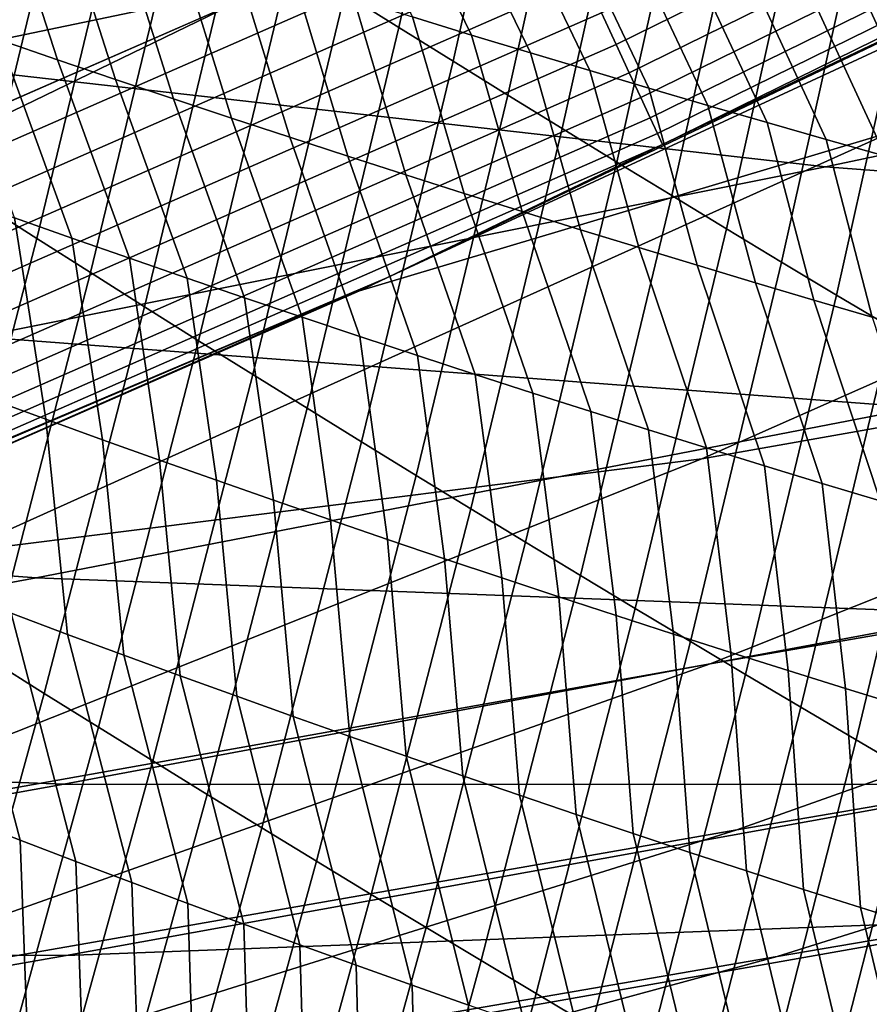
# Model space of a CAD drawing. Header units: metres. Extents: x -240 to 45, y -77 to 27.
# Tile 798 of 1056: x 11.087 to 11.899, y -25.302 to -24.362. Entities that reach past the tile are written whole.
import ezdxf

# ---------------------------------------------------------------- set-up
doc = ezdxf.new("R2010")
doc.units = ezdxf.units.M
doc.layers.add('solid_102011X2', color=7, linetype='CONTINUOUS')

msp = doc.modelspace()

# ---------------------------------------------------------------- linework, layer by layer
at = {"layer": 'solid_102011X2'}
for points in [[(11.298151, 24.343264), (10.729503, -24.592091), (10.155128, -24.828295), (10.729292, 24.592184)], [(11.861567, 24.081562), (11.298356, -24.343168), (10.729503, -24.592091), (11.298151, 24.343264)], [(11.643126, -24.355011, 0.042687), (12.741788, -23.815325, 0.042687), (12.75713, -23.8449, 0.065859), (11.657158, -24.385229, 0.065859)], [(11.657158, -24.385229, 0.065859), (12.75713, -23.8449, 0.065859), (12.77089, -23.871428, 0.093315), (11.669744, -24.412334, 0.093315)], [(11.669744, -24.412334, 0.093315), (12.77089, -23.871428, 0.093315), (12.782819, -23.894424, 0.124553), (11.680655, -24.435831, 0.124553)], [(11.680655, -24.435831, 0.124553), (12.782819, -23.894424, 0.124553), (12.792697, -23.913467, 0.159003), (11.68969, -24.455288, 0.159003)], [(11.68969, -24.455288, 0.159003), (12.792697, -23.913467, 0.159003), (12.800344, -23.928209, 0.196032), (11.696684, -24.47035, 0.196032)], [(11.696684, -24.47035, 0.196032), (12.800344, -23.928209, 0.196032), (12.80562, -23.938379, 0.234964), (11.701509, -24.480742, 0.234964)], [(11.701509, -24.480742, 0.234964), (12.80562, -23.938379, 0.234964), (12.524276, -24.089138, 0.275086)], [(11.397779, -24.336554, 120.329071), (11.449612, -24.369001, 120.350899), (11.52954, -24.010881, 120.524216), (11.477743, -23.978258, 120.503006)], [(11.449612, -24.369001, 120.350899), (11.501547, -24.401342, 120.372604), (11.581435, -24.043396, 120.545296), (11.52954, -24.010881, 120.524216)], [(11.501547, -24.401342, 120.372604), (11.553584, -24.433575, 120.394196), (11.63343, -24.0758, 120.566269), (11.581435, -24.043396, 120.545296)], [(11.553584, -24.433575, 120.394196), (11.605722, -24.4657, 120.415657), (11.685521, -24.108089, 120.587112), (11.63343, -24.0758, 120.566269)], [(11.438093, -24.608103, 0.275086), (12.524276, -24.089138, 0.275086), (11.980515, -24.35676, 0.283918)], [(11.701509, -24.480742, 0.234964), (12.524276, -24.089138, 0.275086), (11.438093, -24.608103, 0.275086)], [(11.744262, -24.239668, 67.732452), (10.863639, -24.106758, 67.886856), (10.082943, -24.267838, 63.69207), (10.967913, -24.401674, 63.52906)], [(10.949488, -24.471954, 120.011116), (11.000655, -24.504921, 120.034416), (11.088941, -24.139647, 120.195572), (11.037831, -24.106466, 120.172905)], [(11.605722, -24.4657, 120.415657), (11.657961, -24.497715, 120.436996), (11.737711, -24.140268, 120.607834), (11.685521, -24.108089, 120.587112)], [(11.000655, -24.504921, 120.034416), (11.051929, -24.537788, 120.057602), (11.140154, -24.172724, 120.218117), (11.088941, -24.139647, 120.195572)], [(11.657961, -24.497715, 120.436996), (11.710299, -24.529619, 120.458206), (11.789997, -24.172331, 120.628441), (11.737711, -24.140268, 120.607834)], [(11.051929, -24.537788, 120.057602), (11.103312, -24.570555, 120.080666), (11.191472, -24.2057, 120.240547), (11.140154, -24.172724, 120.218117)], [(11.710299, -24.529619, 120.458206), (11.762739, -24.561413, 120.479301), (11.84238, -24.204283, 120.648918), (11.789997, -24.172331, 120.628441)], [(11.441014, -24.216099, 78.141373), (11.519016, -24.376314, 78.481056), (11.462638, -24.359024, 78.498085), (11.384124, -24.198978, 78.158348)], [(11.103312, -24.570555, 120.080666), (11.1548, -24.603222, 120.103607), (11.242894, -24.238571, 120.262856), (11.191472, -24.2057, 120.240547)], [(11.762739, -24.561413, 120.479301), (11.815277, -24.593096, 120.500259), (11.894859, -24.236118, 120.669273), (11.84238, -24.204283, 120.648918)], [(11.068906, -24.232635, 78.620468), (11.123298, -24.399914, 78.96125), (11.067932, -24.38093, 78.97924), (11.012794, -24.213821, 78.638405)], [(11.497935, -24.233027, 78.124512), (11.575426, -24.393412, 78.464134), (11.519016, -24.376314, 78.481056), (11.441014, -24.216099, 78.141373)], [(11.125051, -24.251263, 78.602638), (11.178699, -24.418711, 78.943375), (11.123298, -24.399914, 78.96125), (11.068906, -24.232635, 78.620468)], [(11.554885, -24.249762, 78.107765), (11.631866, -24.410315, 78.447334), (11.575426, -24.393412, 78.464134), (11.497935, -24.233027, 78.124512)], [(13.516453, -24.233826, 10.08113), (12.638376, -24.62228, 10.286369), (11.738976, -24.781111, 6.119839), (12.623458, -24.390039, 5.916644)], [(11.815277, -24.593096, 120.500259), (11.867915, -24.624666, 120.521103), (11.947433, -24.267838, 120.689507), (11.894859, -24.236118, 120.669273)], [(12.62912, -24.339466, 67.577316), (11.744262, -24.239668, 67.732452), (10.967913, -24.401674, 63.52906), (11.857141, -24.502184, 63.365269)], [(11.1548, -24.603222, 120.103607), (11.206396, -24.635788, 120.126434), (11.294419, -24.271338, 120.285049), (11.242894, -24.238571, 120.262856)], [(10.47841, -24.740511, 0.002684), (11.298356, -24.343168), (11.595028, -24.251431, 0.002684)], [(10.47841, -24.740511, 0.002684), (11.595028, -24.251431, 0.002684), (11.611773, -24.287493, 0.010808), (10.493562, -24.777273, 0.010808)], [(11.181232, -24.269699, 78.58493), (11.234137, -24.437317, 78.925606), (11.178699, -24.418711, 78.943375), (11.125051, -24.251263, 78.602638)], [(11.611864, -24.266306, 78.091125), (11.688336, -24.427025, 78.430649), (11.631866, -24.410315, 78.447334), (11.554885, -24.249762, 78.107765)], [(11.237447, -24.287947, 78.567337), (11.28961, -24.455734, 78.907959), (11.234137, -24.437317, 78.925606), (11.181232, -24.269699, 78.58493)], [(11.206396, -24.635788, 120.126434), (11.258099, -24.668251, 120.149132), (11.346047, -24.303997, 120.307121), (11.294419, -24.271338, 120.285049)], [(11.668872, -24.282656, 78.074608), (11.744836, -24.443541, 78.414078), (11.688336, -24.427025, 78.430649), (11.611864, -24.266306, 78.091125)], [(11.867915, -24.624666, 120.521103), (11.920651, -24.656124, 120.541817), (12.000104, -24.29944, 120.709618), (11.947433, -24.267838, 120.689507)], [(11.725907, -24.298813, 78.058197), (11.801365, -24.459862, 78.397621), (11.744836, -24.443541, 78.414078), (11.668872, -24.282656, 78.074608)], [(10.493562, -24.777273, 0.010808), (11.611773, -24.287493, 0.010808), (11.627905, -24.322231, 0.024224), (10.508157, -24.812685, 0.024224)], [(11.293695, -24.306004, 78.54985), (11.345118, -24.473963, 78.890419), (11.28961, -24.455734, 78.907959), (11.237447, -24.287947, 78.567337)], [(11.782971, -24.314777, 78.041901), (11.857923, -24.475988, 78.381279), (11.801365, -24.459862, 78.397621), (11.725907, -24.298813, 78.058197)], [(11.258099, -24.668251, 120.149132), (11.309907, -24.700613, 120.171707), (11.397779, -24.336554, 120.329071), (11.346047, -24.303997, 120.307121)], [(11.349977, -24.323868, 78.532478), (11.400661, -24.492001, 78.872993), (11.345118, -24.473963, 78.890419), (11.293695, -24.306004, 78.54985)], [(10.508157, -24.812685, 0.024224), (11.627905, -24.322231, 0.024224), (11.643126, -24.355011, 0.042687), (10.521929, -24.846098, 0.042687)], [(11.840061, -24.330547, 78.025719), (11.914509, -24.491919, 78.365051), (11.857923, -24.475988, 78.381279), (11.782971, -24.314777, 78.041901)], [(11.406292, -24.341543, 78.515221), (11.456237, -24.509848, 78.85569), (11.400661, -24.492001, 78.872993), (11.349977, -24.323868, 78.532478)], [(11.897179, -24.346125, 78.009651), (11.971123, -24.507654, 78.348938), (11.914509, -24.491919, 78.365051), (11.840061, -24.330547, 78.025719)], [(11.309907, -24.700613, 120.171707), (11.361821, -24.732872, 120.194168), (11.449612, -24.369001, 120.350899), (11.397779, -24.336554, 120.329071)], [(13.517005, -24.406025, 67.421646), (12.62912, -24.339466, 67.577316), (11.857141, -24.502184, 63.365269), (12.749414, -24.569231, 63.200912)], [(10.47841, -24.740511, 0.002684), (10.729503, -24.592091), (11.298356, -24.343168)], [(11.462638, -24.359024, 78.498085), (11.511847, -24.527504, 78.838493), (11.456237, -24.509848, 78.85569), (11.406292, -24.341543, 78.515221)], [(11.954322, -24.361506, 77.993698), (12.027763, -24.523193, 78.332939), (11.971123, -24.507654, 78.348938), (11.897179, -24.346125, 78.009651)], [(10.521929, -24.846098, 0.042687), (11.643126, -24.355011, 0.042687), (11.657158, -24.385229, 0.065859), (10.534625, -24.876902, 0.065859)], [(11.438093, -24.608103, 0.275086), (11.980515, -24.35676, 0.283918), (11.920521, -24.46888, 1.725014), (11.411725, -24.620749, 0.285282)], [(11.519016, -24.376314, 78.481056), (11.567491, -24.544968, 78.821404), (11.511847, -24.527504, 78.838493), (11.462638, -24.359024, 78.498085)], [(11.067932, -24.38093, 78.97924), (11.137062, -24.570345, 79.306519), (11.082154, -24.55098, 79.324753), (11.012603, -24.361757, 78.997345)], [(11.361821, -24.732872, 120.194168), (11.41384, -24.765026, 120.216492), (11.501547, -24.401342, 120.372604), (11.449612, -24.369001, 120.350899)], [(11.575426, -24.393412, 78.464134), (11.623166, -24.562239, 78.804436), (11.567491, -24.544968, 78.821404), (11.519016, -24.376314, 78.481056)], [(10.534625, -24.876902, 0.065859), (11.657158, -24.385229, 0.065859), (11.669744, -24.412334, 0.093315), (10.546013, -24.904531, 0.093315)], [(11.123298, -24.399914, 78.96125), (11.192008, -24.58952, 79.288399), (11.137062, -24.570345, 79.306519), (11.067932, -24.38093, 78.97924)], [(11.738976, -24.781111, 6.119839), (11.028887, -24.870377, 1.925141), (11.920521, -24.46888, 1.725014), (12.623458, -24.390039, 5.916644)], [(11.631866, -24.410315, 78.447334), (11.678874, -24.579317, 78.787582), (11.623166, -24.562239, 78.804436), (11.575426, -24.393412, 78.464134)], [(11.857141, -24.502184, 63.365269), (10.967913, -24.401674, 63.52906), (10.155285, -24.563305, 59.334328), (11.048697, -24.664541, 59.161423)], [(11.178699, -24.418711, 78.943375), (11.246992, -24.608505, 79.270393), (11.192008, -24.58952, 79.288399), (11.123298, -24.399914, 78.96125)], [(11.41384, -24.765026, 120.216492), (11.465964, -24.797077, 120.238701), (11.553584, -24.433575, 120.394196), (11.501547, -24.401342, 120.372604)], [(10.546013, -24.904531, 0.093315), (11.669744, -24.412334, 0.093315), (11.680655, -24.435831, 0.124553), (10.555885, -24.928482, 0.124553)], [(11.688336, -24.427025, 78.430649), (11.734613, -24.596203, 78.770844), (11.678874, -24.579317, 78.787582), (11.631866, -24.410315, 78.447334)], [(11.234137, -24.437317, 78.925606), (11.302013, -24.627302, 79.252502), (11.246992, -24.608505, 79.270393), (11.178699, -24.418711, 78.943375)], [(11.465964, -24.797077, 120.238701), (11.518192, -24.829021, 120.26078), (11.605722, -24.4657, 120.415657), (11.553584, -24.433575, 120.394196)], [(11.744836, -24.443541, 78.414078), (11.790384, -24.612896, 78.754211), (11.734613, -24.596203, 78.770844), (11.688336, -24.427025, 78.430649)], [(10.555885, -24.928482, 0.124553), (11.680655, -24.435831, 0.124553), (11.68969, -24.455288, 0.159003), (10.56406, -24.948317, 0.159003)], [(11.28961, -24.455734, 78.907959), (11.357072, -24.645906, 79.234726), (11.302013, -24.627302, 79.252502), (11.234137, -24.437317, 78.925606)], [(11.801365, -24.459862, 78.397621), (11.846185, -24.629395, 78.737701), (11.790384, -24.612896, 78.754211), (11.744836, -24.443541, 78.414078)], [(10.56406, -24.948317, 0.159003), (11.68969, -24.455288, 0.159003), (11.696684, -24.47035, 0.196032), (10.570388, -24.963671, 0.196032)], [(11.345118, -24.473963, 78.890419), (11.412168, -24.66432, 79.217064), (11.357072, -24.645906, 79.234726), (11.28961, -24.455734, 78.907959)], [(11.857923, -24.475988, 78.381279), (11.902017, -24.645699, 78.721306), (11.846185, -24.629395, 78.737701), (11.801365, -24.459862, 78.397621)], [(10.570388, -24.963671, 0.196032), (11.696684, -24.47035, 0.196032), (11.701509, -24.480742, 0.234964), (10.574754, -24.974264, 0.234964)], [(10.837411, -24.871876, 0.286673), (11.411725, -24.620749, 0.285282), (11.920521, -24.46888, 1.725014), (11.028887, -24.870377, 1.925141)], [(11.518192, -24.829021, 120.26078), (11.570525, -24.860861, 120.282738), (11.657961, -24.497715, 120.436996), (11.605722, -24.4657, 120.415657)], [(13.555003, -24.464521, 14.462894), (12.669806, -24.816982, 14.672205), (11.746986, -24.977089, 10.49472), (12.638376, -24.62228, 10.286369)], [(10.574754, -24.974264, 0.234964), (11.701509, -24.480742, 0.234964), (11.438093, -24.608103, 0.275086)], [(11.400661, -24.492001, 78.872993), (11.467299, -24.682543, 79.199516), (11.412168, -24.66432, 79.217064), (11.345118, -24.473963, 78.890419)], [(11.914509, -24.491919, 78.365051), (11.957877, -24.661808, 78.705025), (11.902017, -24.645699, 78.721306), (11.857923, -24.475988, 78.381279)], [(11.456237, -24.509848, 78.85569), (11.522468, -24.700573, 79.182083), (11.467299, -24.682543, 79.199516), (11.400661, -24.492001, 78.872993)], [(11.570525, -24.860861, 120.282738), (11.622961, -24.892593, 120.304565), (11.710299, -24.529619, 120.458206), (11.657961, -24.497715, 120.436996)], [(12.749414, -24.569231, 63.200912), (11.857141, -24.502184, 63.365269), (11.048697, -24.664541, 59.161423), (11.945168, -24.732096, 58.987926)], [(11.511847, -24.527504, 78.838493), (11.57767, -24.71841, 79.164764), (11.522468, -24.700573, 79.182083), (11.456237, -24.509848, 78.85569)], [(11.567491, -24.544968, 78.821404), (11.632909, -24.736055, 79.14756), (11.57767, -24.71841, 79.164764), (11.511847, -24.527504, 78.838493)], [(10.955775, -24.907864, 119.914009), (11.007265, -24.940411, 119.937714), (11.103312, -24.570555, 120.080666), (11.051929, -24.537788, 120.057602)], [(11.082154, -24.55098, 79.324753), (11.111924, -24.743216, 79.655724), (11.057612, -24.72341, 79.674248), (11.027286, -24.531425, 79.343102)], [(11.622961, -24.892593, 120.304565), (11.6755, -24.924219, 120.326271), (11.762739, -24.561413, 120.479301), (11.710299, -24.529619, 120.458206)], [(11.623166, -24.562239, 78.804436), (11.688181, -24.753506, 79.130478), (11.632909, -24.736055, 79.14756), (11.567491, -24.544968, 78.821404)], [(11.137062, -24.570345, 79.306519), (11.166276, -24.762833, 79.637306), (11.111924, -24.743216, 79.655724), (11.082154, -24.55098, 79.324753)], [(11.678874, -24.579317, 78.787582), (11.743487, -24.770763, 79.113503), (11.688181, -24.753506, 79.130478), (11.623166, -24.562239, 78.804436)], [(11.6755, -24.924219, 120.326271), (11.728143, -24.955736, 120.347847), (11.815277, -24.593096, 120.500259), (11.762739, -24.561413, 120.479301)], [(11.007265, -24.940411, 119.937714), (11.058866, -24.972858, 119.961288), (11.1548, -24.603222, 120.103607), (11.103312, -24.570555, 120.080666)], [(11.192008, -24.58952, 79.288399), (11.220669, -24.782259, 79.619011), (11.166276, -24.762833, 79.637306), (11.137062, -24.570345, 79.306519)], [(11.734613, -24.596203, 78.770844), (11.798826, -24.787827, 79.096649), (11.743487, -24.770763, 79.113503), (11.678874, -24.579317, 78.787582)], [(11.246992, -24.608505, 79.270393), (11.275101, -24.801498, 79.600822), (11.220669, -24.782259, 79.619011), (11.192008, -24.58952, 79.288399)], [(11.728143, -24.955736, 120.347847), (11.780888, -24.987146, 120.369293), (11.867915, -24.624666, 120.521103), (11.815277, -24.593096, 120.500259)], [(11.058866, -24.972858, 119.961288), (11.110577, -25.005211, 119.984741), (11.206396, -24.635788, 120.126434), (11.1548, -24.603222, 120.103607)], [(11.790384, -24.612896, 78.754211), (11.854198, -24.804693, 79.079903), (11.798826, -24.787827, 79.096649), (11.734613, -24.596203, 78.770844)], [(10.330704, -25.080082, 0.275086), (11.438093, -24.608103, 0.275086), (10.837411, -24.871876, 0.286673)], [(10.574754, -24.974264, 0.234964), (11.438093, -24.608103, 0.275086), (10.330704, -25.080082, 0.275086)], [(11.438093, -24.608103, 0.275086), (11.411725, -24.620749, 0.285282), (10.837411, -24.871876, 0.286673)], [(11.302013, -24.627302, 79.252502), (11.329573, -24.820547, 79.582756), (11.275101, -24.801498, 79.600822), (11.246992, -24.608505, 79.270393)], [(11.846185, -24.629395, 78.737701), (11.909603, -24.821365, 79.063278), (11.854198, -24.804693, 79.079903), (11.790384, -24.612896, 78.754211)], [(12.638376, -24.62228, 10.286369), (11.746986, -24.977089, 10.49472), (10.841076, -25.138327, 6.326118), (11.738976, -24.781111, 6.119839)], [(11.357072, -24.645906, 79.234726), (11.384084, -24.839405, 79.564796), (11.329573, -24.820547, 79.582756), (11.302013, -24.627302, 79.252502)], [(11.780888, -24.987146, 120.369293), (11.833735, -25.018444, 120.39061), (11.920651, -24.656124, 120.541817), (11.867915, -24.624666, 120.521103)], [(11.902017, -24.645699, 78.721306), (11.96504, -24.837843, 79.046768), (11.909603, -24.821365, 79.063278), (11.846185, -24.629395, 78.737701)], [(11.110577, -25.005211, 119.984741), (11.162396, -25.037464, 120.008072), (11.258099, -24.668251, 120.149132), (11.206396, -24.635788, 120.126434)], [(11.412168, -24.66432, 79.217064), (11.438634, -24.858072, 79.546959), (11.384084, -24.839405, 79.564796), (11.357072, -24.645906, 79.234726)], [(13.604301, -24.657915, 18.859358), (12.713037, -24.974339, 19.071377), (11.772578, -25.135477, 14.884362), (12.669806, -24.816982, 14.672205)], [(11.833735, -25.018444, 120.39061), (11.886683, -25.049635, 120.411797), (11.973486, -24.687468, 120.562401), (11.920651, -24.656124, 120.541817)], [(11.945168, -24.732096, 58.987926), (11.048697, -24.664541, 59.161423), (10.202277, -24.826735, 54.965332), (11.102839, -24.894814, 54.782593)], [(11.162396, -25.037464, 120.008072), (11.214326, -25.06962, 120.031281), (11.309907, -24.700613, 120.171707), (11.258099, -24.668251, 120.149132)], [(11.467299, -24.682543, 79.199516), (11.493222, -24.876549, 79.529236), (11.438634, -24.858072, 79.546959), (11.412168, -24.66432, 79.217064)], [(11.522468, -24.700573, 79.182083), (11.54785, -24.894833, 79.511627), (11.493222, -24.876549, 79.529236), (11.467299, -24.682543, 79.199516)], [(11.886683, -25.049635, 120.411797), (11.939733, -25.080713, 120.432854), (12.026418, -24.718699, 120.582855), (11.973486, -24.687468, 120.562401)], [(11.214326, -25.06962, 120.031281), (11.266364, -25.101675, 120.054359), (11.361821, -24.732872, 120.194168), (11.309907, -24.700613, 120.171707)], [(11.57767, -24.71841, 79.164764), (11.602513, -24.912924, 79.494133), (11.54785, -24.894833, 79.511627), (11.522468, -24.700573, 79.182083)], [(11.111924, -24.743216, 79.655724), (11.132812, -24.948771, 79.979439), (11.078993, -24.928698, 79.998192), (11.057612, -24.72341, 79.674248)], [(11.632909, -24.736055, 79.14756), (11.657215, -24.930822, 79.476753), (11.602513, -24.912924, 79.494133), (11.57767, -24.71841, 79.164764)], [(12.843479, -24.765852, 58.814072), (11.945168, -24.732096, 58.987926), (11.102839, -24.894814, 54.782593), (12.005252, -24.928871, 54.599483)], [(11.266364, -25.101675, 120.054359), (11.318511, -25.133633, 120.077309), (11.41384, -24.765026, 120.216492), (11.361821, -24.732872, 120.194168)], [(11.688181, -24.753506, 79.130478), (11.711953, -24.948528, 79.459496), (11.657215, -24.930822, 79.476753), (11.632909, -24.736055, 79.14756)], [(11.166276, -24.762833, 79.637306), (11.186673, -24.968657, 79.9608), (11.132812, -24.948771, 79.979439), (11.111924, -24.743216, 79.655724)], [(11.743487, -24.770763, 79.113503), (11.766727, -24.966038, 79.442345), (11.711953, -24.948528, 79.459496), (11.688181, -24.753506, 79.130478)], [(11.220669, -24.782259, 79.619011), (11.240578, -24.988352, 79.942284), (11.186673, -24.968657, 79.9608), (11.166276, -24.762833, 79.637306)], [(11.318511, -25.133633, 120.077309), (11.370767, -25.165487, 120.100136), (11.465964, -24.797077, 120.238701), (11.41384, -24.765026, 120.216492)], [(11.798826, -24.787827, 79.096649), (11.821537, -24.983355, 79.425316), (11.766727, -24.966038, 79.442345), (11.743487, -24.770763, 79.113503)], [(10.841076, -25.138327, 6.326118), (10.123402, -25.237673, 2.128377), (11.028887, -24.870377, 1.925141), (11.738976, -24.781111, 6.119839)], [(11.275101, -24.801498, 79.600822), (11.294525, -25.007858, 79.923874), (11.240578, -24.988352, 79.942284), (11.220669, -24.782259, 79.619011)], [(11.854198, -24.804693, 79.079903), (11.876382, -25.000477, 79.408401), (11.821537, -24.983355, 79.425316), (11.798826, -24.787827, 79.096649)], [(11.329573, -24.820547, 79.582756), (11.348514, -25.027176, 79.905579), (11.294525, -25.007858, 79.923874), (11.275101, -24.801498, 79.600822)], [(11.370767, -25.165487, 120.100136), (11.423129, -25.197241, 120.122841), (11.518192, -24.829021, 120.26078), (11.465964, -24.797077, 120.238701)], [(11.909603, -24.821365, 79.063278), (11.93126, -25.017405, 79.391602), (11.876382, -25.000477, 79.408401), (11.854198, -24.804693, 79.079903)], [(12.669806, -24.816982, 14.672205), (11.772578, -25.135477, 14.884362), (10.843474, -25.29771, 10.705907), (11.746986, -24.977089, 10.49472)], [(11.384084, -24.839405, 79.564796), (11.402545, -25.046303, 79.887405), (11.348514, -25.027176, 79.905579), (11.329573, -24.820547, 79.582756)], [(13.659581, -24.814198, 23.26779), (12.763272, -25.094568, 23.481129), (11.811007, -25.256502, 19.285957), (12.713037, -24.974339, 19.071377)], [(11.102839, -24.894814, 54.782593), (10.202277, -24.826735, 54.965332), (9.318128, -24.988951, 50.775734), (10.222786, -25.057577, 50.584183)], [(11.423129, -25.197241, 120.122841), (11.475599, -25.228891, 120.145416), (11.570525, -24.860861, 120.282738), (11.518192, -24.829021, 120.26078)], [(11.438634, -24.858072, 79.546959), (11.456616, -25.065239, 79.869347), (11.402545, -25.046303, 79.887405), (11.384084, -24.839405, 79.564796)], [(11.493222, -24.876549, 79.529236), (11.51073, -25.083984, 79.851402), (11.456616, -25.065239, 79.869347), (11.438634, -24.858072, 79.546959)], [(11.475599, -25.228891, 120.145416), (11.528176, -25.260441, 120.167862), (11.622961, -24.892593, 120.304565), (11.570525, -24.860861, 120.282738)], [(11.54785, -24.894833, 79.511627), (11.564883, -25.102537, 79.833572), (11.51073, -25.083984, 79.851402), (11.493222, -24.876549, 79.529236)], [(12.005252, -24.928871, 54.599483), (11.102839, -24.894814, 54.782593), (10.222786, -25.057577, 50.584183), (11.12931, -25.091953, 50.392242)], [(11.025217, -24.908438, 80.017059), (11.087405, -25.145304, 80.315727), (11.034038, -25.124735, 80.334877), (10.971486, -24.887989, 80.036041)], [(11.528176, -25.260441, 120.167862), (11.58086, -25.291885, 120.19017), (11.6755, -24.924219, 120.326271), (11.622961, -24.892593, 120.304565)], [(11.602513, -24.912924, 79.494133), (11.619078, -25.120899, 79.815865), (11.564883, -25.102537, 79.833572), (11.54785, -24.894833, 79.511627)], [(11.078993, -24.928698, 79.998192), (11.14082, -25.165684, 80.296684), (11.087405, -25.145304, 80.315727), (11.025217, -24.908438, 80.017059)], [(11.657215, -24.930822, 79.476753), (11.673311, -25.139067, 79.798264), (11.619078, -25.120899, 79.815865), (11.602513, -24.912924, 79.494133)], [(11.58086, -25.291885, 120.19017), (11.633651, -25.323225, 120.212364), (11.728143, -24.955736, 120.347847), (11.6755, -24.924219, 120.326271)], [(11.132812, -24.948771, 79.979439), (11.19428, -25.185875, 80.277756), (11.14082, -25.165684, 80.296684), (11.078993, -24.928698, 79.998192)], [(12.908283, -24.928886, 54.416245), (12.005252, -24.928871, 54.599483), (11.12931, -25.091953, 50.392242), (12.036461, -25.092058, 50.200165)], [(11.711953, -24.948528, 79.459496), (11.727584, -25.157042, 79.780785), (11.673311, -25.139067, 79.798264), (11.657215, -24.930822, 79.476753)], [(13.716043, -24.933575, 27.685452), (12.815728, -25.178019, 27.898691), (11.857488, -25.340528, 23.696724), (12.763272, -25.094568, 23.481129)], [(11.186673, -24.968657, 79.9608), (11.247786, -25.205877, 80.258949), (11.19428, -25.185875, 80.277756), (11.132812, -24.948771, 79.979439)], [(11.766727, -24.966038, 79.442345), (11.781895, -25.174822, 79.763428), (11.727584, -25.157042, 79.780785), (11.711953, -24.948528, 79.459496)], [(11.633651, -25.323225, 120.212364), (11.686546, -25.35446, 120.234413), (11.780888, -24.987146, 120.369293), (11.728143, -24.955736, 120.347847)], [(11.240578, -24.988352, 79.942284), (11.301337, -25.225693, 80.240257), (11.247786, -25.205877, 80.258949), (11.186673, -24.968657, 79.9608)], [(11.821537, -24.983355, 79.425316), (11.836245, -25.192408, 79.746178), (11.781895, -25.174822, 79.763428), (11.766727, -24.966038, 79.442345)], [(11.746986, -24.977089, 10.49472), (10.843474, -25.29771, 10.705907), (9.930957, -25.461136, 6.535203), (10.841076, -25.138327, 6.326118)], [(12.713037, -24.974339, 19.071377), (11.811007, -25.256502, 19.285957), (10.864508, -25.419481, 15.099083), (11.772578, -25.135477, 14.884362)], [(10.955305, -25.346653, 119.836212), (11.007174, -25.378778, 119.860298), (11.110577, -25.005211, 119.984741), (11.058866, -24.972858, 119.961288)], [(11.294525, -25.007858, 79.923874), (11.354934, -25.245317, 80.22168), (11.301337, -25.225693, 80.240257), (11.240578, -24.988352, 79.942284)], [(11.686546, -25.35446, 120.234413), (11.739549, -25.38559, 120.25634), (11.833735, -25.018444, 120.39061), (11.780888, -24.987146, 120.369293)], [(11.876382, -25.000477, 79.408401), (11.890631, -25.209801, 79.72905), (11.836245, -25.192408, 79.746178), (11.821537, -24.983355, 79.425316)], [(11.007174, -25.378778, 119.860298), (11.059155, -25.41081, 119.884254), (11.162396, -25.037464, 120.008072), (11.110577, -25.005211, 119.984741)], [(11.348514, -25.027176, 79.905579), (11.408574, -25.264751, 80.203224), (11.354934, -25.245317, 80.22168), (11.294525, -25.007858, 79.923874)], [(11.93126, -25.017405, 79.391602), (11.945055, -25.226995, 79.712044), (11.890631, -25.209801, 79.72905), (11.876382, -25.000477, 79.408401)], [(11.402545, -25.046303, 79.887405), (11.462258, -25.283995, 80.184883), (11.408574, -25.264751, 80.203224), (11.348514, -25.027176, 79.905579)], [(11.739549, -25.38559, 120.25634), (11.792655, -25.416613, 120.278137), (11.886683, -25.049635, 120.411797), (11.833735, -25.018444, 120.39061)], [(11.059155, -25.41081, 119.884254), (11.11125, -25.442747, 119.908089), (11.214326, -25.06962, 120.031281), (11.162396, -25.037464, 120.008072)], [(11.456616, -25.065239, 79.869347), (11.515987, -25.303045, 80.166656), (11.462258, -25.283995, 80.184883), (11.402545, -25.046303, 79.887405)], [(11.792655, -25.416613, 120.278137), (11.845867, -25.447527, 120.299797), (11.939733, -25.080713, 120.432854), (11.886683, -25.049635, 120.411797)], [(11.12931, -25.091953, 50.392242), (10.222786, -25.057577, 50.584183), (9.309433, -25.220564, 46.391033), (10.220219, -25.25527, 46.191216)], [(12.943001, -25.057892, 50.008221), (12.036461, -25.092058, 50.200165), (11.131642, -25.255476, 45.991261), (12.042459, -25.221178, 45.791439)], [(11.51073, -25.083984, 79.851402), (11.569759, -25.321905, 80.148552), (11.515987, -25.303045, 80.166656), (11.456616, -25.065239, 79.869347)], [(11.11125, -25.442747, 119.908089), (11.163456, -25.474586, 119.931793), (11.266364, -25.101675, 120.054359), (11.214326, -25.06962, 120.031281)], [(11.564883, -25.102537, 79.833572), (11.623574, -25.340574, 80.130562), (11.569759, -25.321905, 80.148552), (11.51073, -25.083984, 79.851402)], [(11.845867, -25.447527, 120.299797), (11.899182, -25.478334, 120.321327), (11.992884, -25.111679, 120.453789), (11.939733, -25.080713, 120.432854)], [(12.036461, -25.092058, 50.200165), (11.12931, -25.091953, 50.392242), (10.220219, -25.25527, 46.191216), (11.131642, -25.255476, 45.991261)], [(12.763272, -25.094568, 23.481129), (11.857488, -25.340528, 23.696724), (10.899435, -25.504019, 19.50281), (11.811007, -25.256502, 19.285957)], [(11.163456, -25.474586, 119.931793), (11.215775, -25.506332, 119.955368), (11.318511, -25.133633, 120.077309), (11.266364, -25.101675, 120.054359)], [(11.619078, -25.120899, 79.815865), (11.677432, -25.359049, 80.112686), (11.623574, -25.340574, 80.130562), (11.564883, -25.102537, 79.833572)], [(11.673311, -25.139067, 79.798264), (11.731332, -25.377329, 80.094933), (11.677432, -25.359049, 80.112686), (11.619078, -25.120899, 79.815865)], [(11.087405, -25.145304, 80.315727), (11.096082, -25.377832, 80.621468), (11.043119, -25.357004, 80.640915), (11.034038, -25.124735, 80.334877)], [(11.772578, -25.135477, 14.884362), (10.864508, -25.419481, 15.099083), (9.929036, -25.583611, 10.919647), (10.843474, -25.29771, 10.705907)], [(11.215775, -25.506332, 119.955368), (11.268205, -25.537979, 119.978821), (11.370767, -25.165487, 120.100136), (11.318511, -25.133633, 120.077309)], [(11.727584, -25.157042, 79.780785), (11.785274, -25.395416, 80.077293), (11.731332, -25.377329, 80.094933), (11.673311, -25.139067, 79.798264)], [(11.14082, -25.165684, 80.296684), (11.149093, -25.398474, 80.602142), (11.096082, -25.377832, 80.621468), (11.087405, -25.145304, 80.315727)], [(12.951426, -25.152397, 45.592026), (12.042459, -25.221178, 45.791439), (11.114368, -25.384869, 41.582092), (12.027839, -25.315727, 41.375961)], [(11.781895, -25.174822, 79.763428), (11.839256, -25.413309, 80.059776), (11.785274, -25.395416, 80.077293), (11.727584, -25.157042, 79.780785)], [(11.19428, -25.185875, 80.277756), (11.202154, -25.418928, 80.582932), (11.149093, -25.398474, 80.602142), (11.14082, -25.165684, 80.296684)], [(11.268205, -25.537979, 119.978821), (11.320745, -25.569529, 120.002136), (11.423129, -25.197241, 120.122841), (11.370767, -25.165487, 120.100136)], [(12.815728, -25.178019, 27.898691), (11.907251, -25.388058, 28.113867), (10.943492, -25.551859, 23.914274), (11.857488, -25.340528, 23.696724)], [(11.836245, -25.192408, 79.746178), (11.893279, -25.431007, 80.042374), (11.839256, -25.413309, 80.059776), (11.781895, -25.174822, 79.763428)], [(11.247786, -25.205877, 80.258949), (11.255263, -25.439194, 80.563835), (11.202154, -25.418928, 80.582932), (11.19428, -25.185875, 80.277756)], [(11.890631, -25.209801, 79.72905), (11.947342, -25.448509, 80.025093), (11.893279, -25.431007, 80.042374), (11.836245, -25.192408, 79.746178)], [(11.301337, -25.225693, 80.240257), (11.308421, -25.45927, 80.544861), (11.255263, -25.439194, 80.563835), (11.247786, -25.205877, 80.258949)], [(11.320745, -25.569529, 120.002136), (11.373397, -25.600981, 120.02533), (11.475599, -25.228891, 120.145416), (11.423129, -25.197241, 120.122841)], [(12.938215, -25.212011, 41.170532), (12.027839, -25.315727, 41.375961), (11.08215, -25.479609, 37.167259), (11.997264, -25.375299, 36.956184)], [(11.945055, -25.226995, 79.712044), (12.001444, -25.465815, 80.007927), (11.947342, -25.448509, 80.025093), (11.890631, -25.209801, 79.72905)], [(12.042459, -25.221178, 45.791439), (11.131642, -25.255476, 45.991261), (10.199047, -25.419294, 41.788639), (11.114368, -25.384869, 41.582092)], [(12.865597, -25.225155, 32.321278), (11.955465, -25.399529, 32.534603), (10.991872, -25.563478, 28.330677), (11.907251, -25.388058, 28.113867)], [(11.354934, -25.245317, 80.22168), (11.361627, -25.479158, 80.526001), (11.308421, -25.45927, 80.544861), (11.301337, -25.225693, 80.240257)], [(11.373397, -25.600981, 120.02533), (11.426159, -25.632332, 120.048386), (11.528176, -25.260441, 120.167862), (11.475599, -25.228891, 120.145416)], [(12.908029, -25.236376, 36.746117), (11.997264, -25.375299, 36.956184), (11.039715, -25.53927, 32.749249), (11.955465, -25.399529, 32.534603)], [(11.408574, -25.264751, 80.203224), (11.41488, -25.498856, 80.507263), (11.361627, -25.479158, 80.526001), (11.354934, -25.245317, 80.22168)], [(11.131642, -25.255476, 45.991261), (10.220219, -25.25527, 46.191216), (9.283124, -25.418985, 41.995323), (10.199047, -25.419294, 41.788639)], [(11.811007, -25.256502, 19.285957), (10.899435, -25.504019, 19.50281), (9.946825, -25.668602, 15.316078), (10.864508, -25.419481, 15.099083)], [(11.426159, -25.632332, 120.048386), (11.479032, -25.663584, 120.07132), (11.58086, -25.291885, 120.19017), (11.528176, -25.260441, 120.167862)], [(11.462258, -25.283995, 80.184883), (11.468181, -25.518362, 80.48864), (11.41488, -25.498856, 80.507263), (11.408574, -25.264751, 80.203224)], [(11.515987, -25.303045, 80.166656), (11.521527, -25.537678, 80.470131), (11.468181, -25.518362, 80.48864), (11.462258, -25.283995, 80.184883)], [(11.479032, -25.663584, 120.07132), (11.532014, -25.694736, 120.094116), (11.633651, -25.323225, 120.212364), (11.58086, -25.291885, 120.19017)]]:
    msp.add_3dface(points, dxfattribs=at)

doc.saveas('drawing.dxf')
